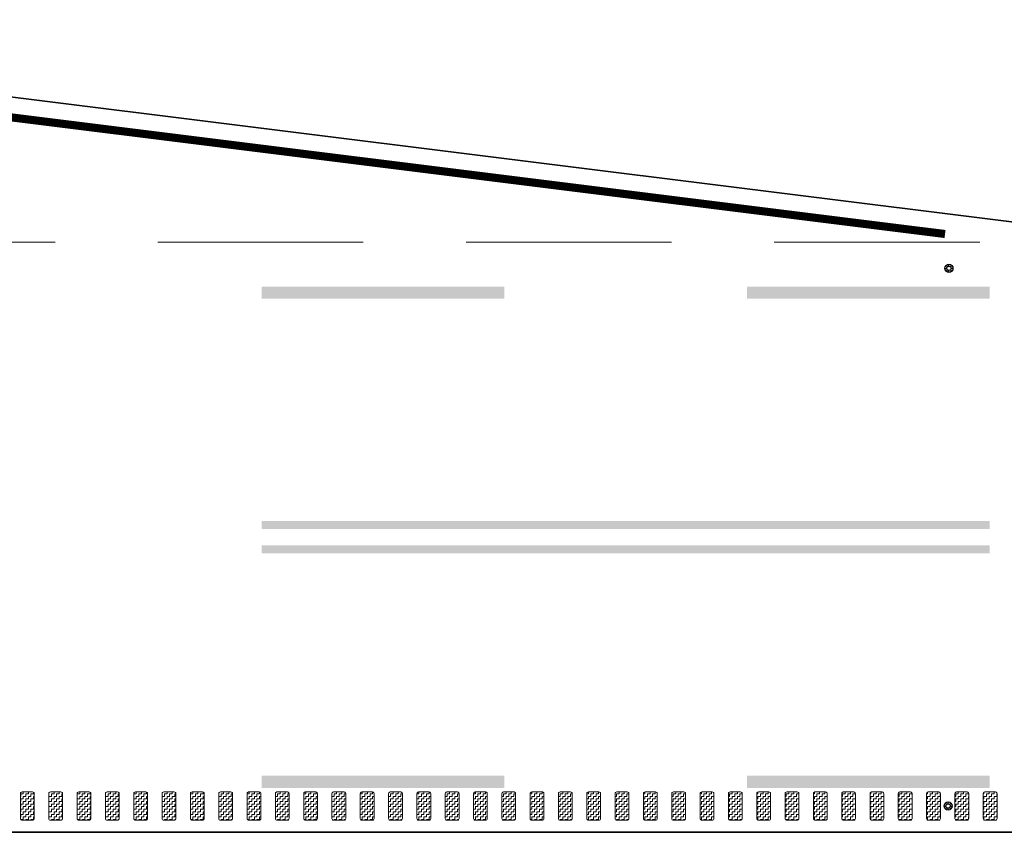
# Model space of a CAD drawing. Header units: metres. Extents: x -699 to 2316, y -1199 to 781.
# Tile 396 of 593: x 829 to 841, y -262 to -252. Entities that reach past the tile are written whole.
import ezdxf

# ---------------------------------------------------------------- set-up
doc = ezdxf.new("R2010")
doc.units = ezdxf.units.M
for name, pattern in [('HIDDENX2', [19.05, 12.7, -6.35]), ('VW-3-3_STREEP', [6, 3, -3]), ('VW-9-3_STREEP', [12, 9, -3])]:
    doc.linetypes.add(name, pattern=pattern)
for name, color, linetype, lineweight in [('N-WA-IE-MEUBILAIR_WEGMEUBILAIR-S', 7, 'Continuous', 25), ('N-WA-VW-MARKERING_DYNAMISCH-G', 7, 'Continuous', 35), ('N-WE-VH-KANTVERHARDING-G', 210, 'Continuous', 35), ('N-WE-VW-MARKERING_LANGS_STREEP_33-G', 7, 'VW-3-3_STREEP', 13), ('N-WE-VW-MARKERING_LANGS_STREEP_93-G', 7, 'VW-9-3_STREEP', 13), ('N-WE-VW-MARKERING_LANGS_STREEP_DOORGETROKKEN-G', 7, 'Continuous', 13)]:
    doc.layers.add(name, color=color, linetype=linetype, lineweight=lineweight)
pattern_1 = [(180, (0, 0), (-0.03175, -0.03175), [0.03175, -0.03175]), (270, (-0.03175, 0), (0.03175, -0.03175), [0.03175, -0.03175])]

# ---------------------------------------------------------------- blocks, each defined once
blk = doc.blocks.new('SIE-WEG_GLASBOLREFLECTOR-SO')
for p, q in [((-0.375, 0), (-0.199, 0)), ((-0.141, 0.141), (-0.265, 0.265)), ((0, 0.2), (0, 0.375)), ((0.142, 0.141), (0.265, 0.265)), ((0.201, 0), (0.375, 0)), ((-0.265, -0.266), (-0.141, -0.141)), ((0, -0.375), (0, -0.2)), ((0.265, -0.266), (0.142, -0.142))]:
    blk.add_line(p, q)
for centre, radius in [((0, 0), 0.375), ((0.001, 0), 0.2)]:
    blk.add_circle(centre, radius)
blk = doc.blocks.new('glasbol')
at = {"layer": 'N-WA-IE-MEUBILAIR_WEGMEUBILAIR-S'}
blk.add_blockref('SIE-WEG_GLASBOLREFLECTOR-SO', (-0.001, 0), dxfattribs=at)

msp = doc.modelspace()

# ---------------------------------------------------------------- hatches: boundary and pattern name
at = {"layer": 'N-WA-VW-MARKERING_DYNAMISCH-G', "lineweight": 9}
h = msp.add_hatch(dxfattribs=at)
h.set_pattern_fill('ZIGZAG', color=8, scale=0.01, angle=180, style=0)
h.set_pattern_definition(pattern_1)
edge = h.paths.add_edge_path()
edge.add_line((828.8517, -261.5327), (828.9817, -261.5327))
edge.add_arc((828.9817, -261.5527), 0.02, 0, 90, ccw=False)
edge.add_line((829.0017, -261.5527), (829.0017, -261.8627))
edge.add_arc((828.9817, -261.8627), 0.02, 270, 360, ccw=False)
edge.add_line((828.9817, -261.8827), (828.8517, -261.8827))
edge.add_arc((828.8517, -261.8627), 0.02, 180, 270, ccw=False)
edge.add_line((828.8317, -261.8627), (828.8317, -261.5527))
edge.add_arc((828.8517, -261.5527), 0.02, 90, 180, ccw=False)
h = msp.add_hatch(dxfattribs=at)
h.set_pattern_fill('ZIGZAG', color=8, scale=0.01, angle=180, style=0)
h.set_pattern_definition(pattern_1)
edge = h.paths.add_edge_path()
edge.add_line((829.2017, -261.5327), (829.3317, -261.5327))
edge.add_arc((829.3317, -261.5527), 0.02, 0, 90, ccw=False)
edge.add_line((829.3517, -261.5527), (829.3517, -261.8627))
edge.add_arc((829.3317, -261.8627), 0.02, 270, 360, ccw=False)
edge.add_line((829.3317, -261.8827), (829.2017, -261.8827))
edge.add_arc((829.2017, -261.8627), 0.02, 180, 270, ccw=False)
edge.add_line((829.1817, -261.8627), (829.1817, -261.5527))
edge.add_arc((829.2017, -261.5527), 0.02, 90, 180, ccw=False)
h = msp.add_hatch(dxfattribs=at)
h.set_pattern_fill('ZIGZAG', color=8, scale=0.01, angle=180, style=0)
h.set_pattern_definition(pattern_1)
edge = h.paths.add_edge_path()
edge.add_line((829.5517, -261.5327), (829.6817, -261.5327))
edge.add_arc((829.6817, -261.5527), 0.02, 0, 90, ccw=False)
edge.add_line((829.7017, -261.5527), (829.7017, -261.8627))
edge.add_arc((829.6817, -261.8627), 0.02, 270, 360, ccw=False)
edge.add_line((829.6817, -261.8827), (829.5517, -261.8827))
edge.add_arc((829.5517, -261.8627), 0.02, 180, 270, ccw=False)
edge.add_line((829.5317, -261.8627), (829.5317, -261.5527))
edge.add_arc((829.5517, -261.5527), 0.02, 90, 180, ccw=False)
h = msp.add_hatch(dxfattribs=at)
h.set_pattern_fill('ZIGZAG', color=8, scale=0.01, angle=180, style=0)
h.set_pattern_definition(pattern_1)
edge = h.paths.add_edge_path()
edge.add_line((829.9017, -261.5327), (830.0317, -261.5327))
edge.add_arc((830.0317, -261.5527), 0.02, 0, 90, ccw=False)
edge.add_line((830.0517, -261.5527), (830.0517, -261.8627))
edge.add_arc((830.0317, -261.8627), 0.02, 270, 360, ccw=False)
edge.add_line((830.0317, -261.8827), (829.9017, -261.8827))
edge.add_arc((829.9017, -261.8627), 0.02, 180, 270, ccw=False)
edge.add_line((829.8817, -261.8627), (829.8817, -261.5527))
edge.add_arc((829.9017, -261.5527), 0.02, 90, 180, ccw=False)
h = msp.add_hatch(dxfattribs=at)
h.set_pattern_fill('ZIGZAG', color=8, scale=0.01, angle=180, style=0)
h.set_pattern_definition(pattern_1)
edge = h.paths.add_edge_path()
edge.add_line((830.2517, -261.5327), (830.3817, -261.5327))
edge.add_arc((830.3817, -261.5527), 0.02, 0, 90, ccw=False)
edge.add_line((830.4017, -261.5527), (830.4017, -261.8627))
edge.add_arc((830.3817, -261.8627), 0.02, 270, 360, ccw=False)
edge.add_line((830.3817, -261.8827), (830.2517, -261.8827))
edge.add_arc((830.2517, -261.8627), 0.02, 180, 270, ccw=False)
edge.add_line((830.2317, -261.8627), (830.2317, -261.5527))
edge.add_arc((830.2517, -261.5527), 0.02, 90, 180, ccw=False)
h = msp.add_hatch(dxfattribs=at)
h.set_pattern_fill('ZIGZAG', color=8, scale=0.01, angle=180, style=0)
h.set_pattern_definition(pattern_1)
edge = h.paths.add_edge_path()
edge.add_line((830.6017, -261.5327), (830.7317, -261.5327))
edge.add_arc((830.7317, -261.5527), 0.02, 0, 90, ccw=False)
edge.add_line((830.7517, -261.5527), (830.7517, -261.8627))
edge.add_arc((830.7317, -261.8627), 0.02, 270, 360, ccw=False)
edge.add_line((830.7317, -261.8827), (830.6017, -261.8827))
edge.add_arc((830.6017, -261.8627), 0.02, 180, 270, ccw=False)
edge.add_line((830.5817, -261.8627), (830.5817, -261.5527))
edge.add_arc((830.6017, -261.5527), 0.02, 90, 180, ccw=False)
h = msp.add_hatch(dxfattribs=at)
h.set_pattern_fill('ZIGZAG', color=8, scale=0.01, angle=180, style=0)
h.set_pattern_definition(pattern_1)
edge = h.paths.add_edge_path()
edge.add_line((830.9517, -261.5327), (831.0817, -261.5327))
edge.add_arc((831.0817, -261.5527), 0.02, 0, 90, ccw=False)
edge.add_line((831.1017, -261.5527), (831.1017, -261.8627))
edge.add_arc((831.0817, -261.8627), 0.02, 270, 360, ccw=False)
edge.add_line((831.0817, -261.8827), (830.9517, -261.8827))
edge.add_arc((830.9517, -261.8627), 0.02, 180, 270, ccw=False)
edge.add_line((830.9317, -261.8627), (830.9317, -261.5527))
edge.add_arc((830.9517, -261.5527), 0.02, 90, 180, ccw=False)
h = msp.add_hatch(dxfattribs=at)
h.set_pattern_fill('ZIGZAG', color=8, scale=0.01, angle=180, style=0)
h.set_pattern_definition(pattern_1)
edge = h.paths.add_edge_path()
edge.add_line((831.3017, -261.5327), (831.4317, -261.5327))
edge.add_arc((831.4317, -261.5527), 0.02, 0, 90, ccw=False)
edge.add_line((831.4517, -261.5527), (831.4517, -261.8627))
edge.add_arc((831.4317, -261.8627), 0.02, 270, 360, ccw=False)
edge.add_line((831.4317, -261.8827), (831.3017, -261.8827))
edge.add_arc((831.3017, -261.8627), 0.02, 180, 270, ccw=False)
edge.add_line((831.2817, -261.8627), (831.2817, -261.5527))
edge.add_arc((831.3017, -261.5527), 0.02, 90, 180, ccw=False)
h = msp.add_hatch(dxfattribs=at)
h.set_pattern_fill('ZIGZAG', color=8, scale=0.01, angle=180, style=0)
h.set_pattern_definition(pattern_1)
edge = h.paths.add_edge_path()
edge.add_line((831.6517, -261.5327), (831.7817, -261.5327))
edge.add_arc((831.7817, -261.5527), 0.02, 0, 90, ccw=False)
edge.add_line((831.8017, -261.5527), (831.8017, -261.8627))
edge.add_arc((831.7817, -261.8627), 0.02, 270, 360, ccw=False)
edge.add_line((831.7817, -261.8827), (831.6517, -261.8827))
edge.add_arc((831.6517, -261.8627), 0.02, 180, 270, ccw=False)
edge.add_line((831.6317, -261.8627), (831.6317, -261.5527))
edge.add_arc((831.6517, -261.5527), 0.02, 90, 180, ccw=False)
h = msp.add_hatch(dxfattribs=at)
h.set_pattern_fill('ZIGZAG', color=8, scale=0.01, angle=180, style=0)
h.set_pattern_definition(pattern_1)
edge = h.paths.add_edge_path()
edge.add_line((832.0017, -261.5327), (832.1317, -261.5327))
edge.add_arc((832.1317, -261.5527), 0.02, 0, 90, ccw=False)
edge.add_line((832.1517, -261.5527), (832.1517, -261.8627))
edge.add_arc((832.1317, -261.8627), 0.02, 270, 360, ccw=False)
edge.add_line((832.1317, -261.8827), (832.0017, -261.8827))
edge.add_arc((832.0017, -261.8627), 0.02, 180, 270, ccw=False)
edge.add_line((831.9817, -261.8627), (831.9817, -261.5527))
edge.add_arc((832.0017, -261.5527), 0.02, 90, 180, ccw=False)
h = msp.add_hatch(dxfattribs=at)
h.set_pattern_fill('ZIGZAG', color=8, scale=0.01, angle=180, style=0)
h.set_pattern_definition(pattern_1)
edge = h.paths.add_edge_path()
edge.add_line((832.3517, -261.5327), (832.4817, -261.5327))
edge.add_arc((832.4817, -261.5527), 0.02, 0, 90, ccw=False)
edge.add_line((832.5017, -261.5527), (832.5017, -261.8627))
edge.add_arc((832.4817, -261.8627), 0.02, 270, 360, ccw=False)
edge.add_line((832.4817, -261.8827), (832.3517, -261.8827))
edge.add_arc((832.3517, -261.8627), 0.02, 180, 270, ccw=False)
edge.add_line((832.3317, -261.8627), (832.3317, -261.5527))
edge.add_arc((832.3517, -261.5527), 0.02, 90, 180, ccw=False)
h = msp.add_hatch(dxfattribs=at)
h.set_pattern_fill('ZIGZAG', color=8, scale=0.01, angle=180, style=0)
h.set_pattern_definition(pattern_1)
edge = h.paths.add_edge_path()
edge.add_line((832.7017, -261.5327), (832.8317, -261.5327))
edge.add_arc((832.8317, -261.5527), 0.02, 0, 90, ccw=False)
edge.add_line((832.8517, -261.5527), (832.8517, -261.8627))
edge.add_arc((832.8317, -261.8627), 0.02, 270, 360, ccw=False)
edge.add_line((832.8317, -261.8827), (832.7017, -261.8827))
edge.add_arc((832.7017, -261.8627), 0.02, 180, 270, ccw=False)
edge.add_line((832.6817, -261.8627), (832.6817, -261.5527))
edge.add_arc((832.7017, -261.5527), 0.02, 90, 180, ccw=False)
h = msp.add_hatch(dxfattribs=at)
h.set_pattern_fill('ZIGZAG', color=8, scale=0.01, angle=180, style=0)
h.set_pattern_definition(pattern_1)
edge = h.paths.add_edge_path()
edge.add_line((833.0517, -261.5327), (833.1817, -261.5327))
edge.add_arc((833.1817, -261.5527), 0.02, 0, 90, ccw=False)
edge.add_line((833.2017, -261.5527), (833.2017, -261.8627))
edge.add_arc((833.1817, -261.8627), 0.02, 270, 360, ccw=False)
edge.add_line((833.1817, -261.8827), (833.0517, -261.8827))
edge.add_arc((833.0517, -261.8627), 0.02, 180, 270, ccw=False)
edge.add_line((833.0317, -261.8627), (833.0317, -261.5527))
edge.add_arc((833.0517, -261.5527), 0.02, 90, 180, ccw=False)
h = msp.add_hatch(dxfattribs=at)
h.set_pattern_fill('ZIGZAG', color=8, scale=0.01, angle=180, style=0)
h.set_pattern_definition(pattern_1)
edge = h.paths.add_edge_path()
edge.add_line((833.4017, -261.5327), (833.5317, -261.5327))
edge.add_arc((833.5317, -261.5527), 0.02, 0, 90, ccw=False)
edge.add_line((833.5517, -261.5527), (833.5517, -261.8627))
edge.add_arc((833.5317, -261.8627), 0.02, 270, 360, ccw=False)
edge.add_line((833.5317, -261.8827), (833.4017, -261.8827))
edge.add_arc((833.4017, -261.8627), 0.02, 180, 270, ccw=False)
edge.add_line((833.3817, -261.8627), (833.3817, -261.5527))
edge.add_arc((833.4017, -261.5527), 0.02, 90, 180, ccw=False)
h = msp.add_hatch(dxfattribs=at)
h.set_pattern_fill('ZIGZAG', color=8, scale=0.01, angle=180, style=0)
h.set_pattern_definition(pattern_1)
edge = h.paths.add_edge_path()
edge.add_line((833.7517, -261.5327), (833.8817, -261.5327))
edge.add_arc((833.8817, -261.5527), 0.02, 0, 90, ccw=False)
edge.add_line((833.9017, -261.5527), (833.9017, -261.8627))
edge.add_arc((833.8817, -261.8627), 0.02, 270, 360, ccw=False)
edge.add_line((833.8817, -261.8827), (833.7517, -261.8827))
edge.add_arc((833.7517, -261.8627), 0.02, 180, 270, ccw=False)
edge.add_line((833.7317, -261.8627), (833.7317, -261.5527))
edge.add_arc((833.7517, -261.5527), 0.02, 90, 180, ccw=False)
h = msp.add_hatch(dxfattribs=at)
h.set_pattern_fill('ZIGZAG', color=8, scale=0.01, angle=180, style=0)
h.set_pattern_definition(pattern_1)
edge = h.paths.add_edge_path()
edge.add_line((834.1017, -261.5327), (834.2317, -261.5327))
edge.add_arc((834.2317, -261.5527), 0.02, 0, 90, ccw=False)
edge.add_line((834.2517, -261.5527), (834.2517, -261.8627))
edge.add_arc((834.2317, -261.8627), 0.02, 270, 360, ccw=False)
edge.add_line((834.2317, -261.8827), (834.1017, -261.8827))
edge.add_arc((834.1017, -261.8627), 0.02, 180, 270, ccw=False)
edge.add_line((834.0817, -261.8627), (834.0817, -261.5527))
edge.add_arc((834.1017, -261.5527), 0.02, 90, 180, ccw=False)
h = msp.add_hatch(dxfattribs=at)
h.set_pattern_fill('ZIGZAG', color=8, scale=0.01, angle=180, style=0)
h.set_pattern_definition(pattern_1)
edge = h.paths.add_edge_path()
edge.add_line((834.4517, -261.5327), (834.5817, -261.5327))
edge.add_arc((834.5817, -261.5527), 0.02, 0, 90, ccw=False)
edge.add_line((834.6017, -261.5527), (834.6017, -261.8627))
edge.add_arc((834.5817, -261.8627), 0.02, 270, 360, ccw=False)
edge.add_line((834.5817, -261.8827), (834.4517, -261.8827))
edge.add_arc((834.4517, -261.8627), 0.02, 180, 270, ccw=False)
edge.add_line((834.4317, -261.8627), (834.4317, -261.5527))
edge.add_arc((834.4517, -261.5527), 0.02, 90, 180, ccw=False)
h = msp.add_hatch(dxfattribs=at)
h.set_pattern_fill('ZIGZAG', color=8, scale=0.01, angle=180, style=0)
h.set_pattern_definition(pattern_1)
edge = h.paths.add_edge_path()
edge.add_line((834.8017, -261.5327), (834.9317, -261.5327))
edge.add_arc((834.9317, -261.5527), 0.02, 0, 90, ccw=False)
edge.add_line((834.9517, -261.5527), (834.9517, -261.8627))
edge.add_arc((834.9317, -261.8627), 0.02, 270, 360, ccw=False)
edge.add_line((834.9317, -261.8827), (834.8017, -261.8827))
edge.add_arc((834.8017, -261.8627), 0.02, 180, 270, ccw=False)
edge.add_line((834.7817, -261.8627), (834.7817, -261.5527))
edge.add_arc((834.8017, -261.5527), 0.02, 90, 180, ccw=False)
h = msp.add_hatch(dxfattribs=at)
h.set_pattern_fill('ZIGZAG', color=8, scale=0.01, angle=180, style=0)
h.set_pattern_definition(pattern_1)
edge = h.paths.add_edge_path()
edge.add_line((835.1517, -261.5327), (835.2817, -261.5327))
edge.add_arc((835.2817, -261.5527), 0.02, 0, 90, ccw=False)
edge.add_line((835.3017, -261.5527), (835.3017, -261.8627))
edge.add_arc((835.2817, -261.8627), 0.02, 270, 360, ccw=False)
edge.add_line((835.2817, -261.8827), (835.1517, -261.8827))
edge.add_arc((835.1517, -261.8627), 0.02, 180, 270, ccw=False)
edge.add_line((835.1317, -261.8627), (835.1317, -261.5527))
edge.add_arc((835.1517, -261.5527), 0.02, 90, 180, ccw=False)
h = msp.add_hatch(dxfattribs=at)
h.set_pattern_fill('ZIGZAG', color=8, scale=0.01, angle=180, style=0)
h.set_pattern_definition(pattern_1)
edge = h.paths.add_edge_path()
edge.add_line((835.5017, -261.5327), (835.6317, -261.5327))
edge.add_arc((835.6317, -261.5527), 0.02, 0, 90, ccw=False)
edge.add_line((835.6517, -261.5527), (835.6517, -261.8627))
edge.add_arc((835.6317, -261.8627), 0.02, 270, 360, ccw=False)
edge.add_line((835.6317, -261.8827), (835.5017, -261.8827))
edge.add_arc((835.5017, -261.8627), 0.02, 180, 270, ccw=False)
edge.add_line((835.4817, -261.8627), (835.4817, -261.5527))
edge.add_arc((835.5017, -261.5527), 0.02, 90, 180, ccw=False)
h = msp.add_hatch(dxfattribs=at)
h.set_pattern_fill('ZIGZAG', color=8, scale=0.01, angle=180, style=0)
h.set_pattern_definition(pattern_1)
edge = h.paths.add_edge_path()
edge.add_line((835.8517, -261.5327), (835.9817, -261.5327))
edge.add_arc((835.9817, -261.5527), 0.02, 0, 90, ccw=False)
edge.add_line((836.0017, -261.5527), (836.0017, -261.8627))
edge.add_arc((835.9817, -261.8627), 0.02, 270, 360, ccw=False)
edge.add_line((835.9817, -261.8827), (835.8517, -261.8827))
edge.add_arc((835.8517, -261.8627), 0.02, 180, 270, ccw=False)
edge.add_line((835.8317, -261.8627), (835.8317, -261.5527))
edge.add_arc((835.8517, -261.5527), 0.02, 90, 180, ccw=False)
h = msp.add_hatch(dxfattribs=at)
h.set_pattern_fill('ZIGZAG', color=8, scale=0.01, angle=180, style=0)
h.set_pattern_definition(pattern_1)
edge = h.paths.add_edge_path()
edge.add_line((836.2017, -261.5327), (836.3317, -261.5327))
edge.add_arc((836.3317, -261.5527), 0.02, 0, 90, ccw=False)
edge.add_line((836.3517, -261.5527), (836.3517, -261.8627))
edge.add_arc((836.3317, -261.8627), 0.02, 270, 360, ccw=False)
edge.add_line((836.3317, -261.8827), (836.2017, -261.8827))
edge.add_arc((836.2017, -261.8627), 0.02, 180, 270, ccw=False)
edge.add_line((836.1817, -261.8627), (836.1817, -261.5527))
edge.add_arc((836.2017, -261.5527), 0.02, 90, 180, ccw=False)
h = msp.add_hatch(dxfattribs=at)
h.set_pattern_fill('ZIGZAG', color=8, scale=0.01, angle=180, style=0)
h.set_pattern_definition(pattern_1)
edge = h.paths.add_edge_path()
edge.add_line((836.5517, -261.5327), (836.6817, -261.5327))
edge.add_arc((836.6817, -261.5527), 0.02, 0, 90, ccw=False)
edge.add_line((836.7017, -261.5527), (836.7017, -261.8627))
edge.add_arc((836.6817, -261.8627), 0.02, 270, 360, ccw=False)
edge.add_line((836.6817, -261.8827), (836.5517, -261.8827))
edge.add_arc((836.5517, -261.8627), 0.02, 180, 270, ccw=False)
edge.add_line((836.5317, -261.8627), (836.5317, -261.5527))
edge.add_arc((836.5517, -261.5527), 0.02, 90, 180, ccw=False)
h = msp.add_hatch(dxfattribs=at)
h.set_pattern_fill('ZIGZAG', color=8, scale=0.01, angle=180, style=0)
h.set_pattern_definition(pattern_1)
edge = h.paths.add_edge_path()
edge.add_line((836.9017, -261.5327), (837.0317, -261.5327))
edge.add_arc((837.0317, -261.5527), 0.02, 0, 90, ccw=False)
edge.add_line((837.0517, -261.5527), (837.0517, -261.8627))
edge.add_arc((837.0317, -261.8627), 0.02, 270, 360, ccw=False)
edge.add_line((837.0317, -261.8827), (836.9017, -261.8827))
edge.add_arc((836.9017, -261.8627), 0.02, 180, 270, ccw=False)
edge.add_line((836.8817, -261.8627), (836.8817, -261.5527))
edge.add_arc((836.9017, -261.5527), 0.02, 90, 180, ccw=False)
h = msp.add_hatch(dxfattribs=at)
h.set_pattern_fill('ZIGZAG', color=8, scale=0.01, angle=180, style=0)
h.set_pattern_definition(pattern_1)
edge = h.paths.add_edge_path()
edge.add_line((837.2517, -261.5327), (837.3817, -261.5327))
edge.add_arc((837.3817, -261.5527), 0.02, 0, 90, ccw=False)
edge.add_line((837.4017, -261.5527), (837.4017, -261.8627))
edge.add_arc((837.3817, -261.8627), 0.02, 270, 360, ccw=False)
edge.add_line((837.3817, -261.8827), (837.2517, -261.8827))
edge.add_arc((837.2517, -261.8627), 0.02, 180, 270, ccw=False)
edge.add_line((837.2317, -261.8627), (837.2317, -261.5527))
edge.add_arc((837.2517, -261.5527), 0.02, 90, 180, ccw=False)
h = msp.add_hatch(dxfattribs=at)
h.set_pattern_fill('ZIGZAG', color=8, scale=0.01, angle=180, style=0)
h.set_pattern_definition(pattern_1)
edge = h.paths.add_edge_path()
edge.add_line((837.6017, -261.5327), (837.7317, -261.5327))
edge.add_arc((837.7317, -261.5527), 0.02, 0, 90, ccw=False)
edge.add_line((837.7517, -261.5527), (837.7517, -261.8627))
edge.add_arc((837.7317, -261.8627), 0.02, 270, 360, ccw=False)
edge.add_line((837.7317, -261.8827), (837.6017, -261.8827))
edge.add_arc((837.6017, -261.8627), 0.02, 180, 270, ccw=False)
edge.add_line((837.5817, -261.8627), (837.5817, -261.5527))
edge.add_arc((837.6017, -261.5527), 0.02, 90, 180, ccw=False)
h = msp.add_hatch(dxfattribs=at)
h.set_pattern_fill('ZIGZAG', color=8, scale=0.01, angle=180, style=0)
h.set_pattern_definition(pattern_1)
edge = h.paths.add_edge_path()
edge.add_line((837.9517, -261.5327), (838.0817, -261.5327))
edge.add_arc((838.0817, -261.5527), 0.02, 0, 90, ccw=False)
edge.add_line((838.1017, -261.5527), (838.1017, -261.8627))
edge.add_arc((838.0817, -261.8627), 0.02, 270, 360, ccw=False)
edge.add_line((838.0817, -261.8827), (837.9517, -261.8827))
edge.add_arc((837.9517, -261.8627), 0.02, 180, 270, ccw=False)
edge.add_line((837.9317, -261.8627), (837.9317, -261.5527))
edge.add_arc((837.9517, -261.5527), 0.02, 90, 180, ccw=False)
h = msp.add_hatch(dxfattribs=at)
h.set_pattern_fill('ZIGZAG', color=8, scale=0.01, angle=180, style=0)
h.set_pattern_definition(pattern_1)
edge = h.paths.add_edge_path()
edge.add_line((838.3017, -261.5327), (838.4317, -261.5327))
edge.add_arc((838.4317, -261.5527), 0.02, 0, 90, ccw=False)
edge.add_line((838.4517, -261.5527), (838.4517, -261.8627))
edge.add_arc((838.4317, -261.8627), 0.02, 270, 360, ccw=False)
edge.add_line((838.4317, -261.8827), (838.3017, -261.8827))
edge.add_arc((838.3017, -261.8627), 0.02, 180, 270, ccw=False)
edge.add_line((838.2817, -261.8627), (838.2817, -261.5527))
edge.add_arc((838.3017, -261.5527), 0.02, 90, 180, ccw=False)
h = msp.add_hatch(dxfattribs=at)
h.set_pattern_fill('ZIGZAG', color=8, scale=0.01, angle=180, style=0)
h.set_pattern_definition(pattern_1)
edge = h.paths.add_edge_path()
edge.add_line((838.6517, -261.5327), (838.7817, -261.5327))
edge.add_arc((838.7817, -261.5527), 0.02, 0, 90, ccw=False)
edge.add_line((838.8017, -261.5527), (838.8017, -261.8627))
edge.add_arc((838.7817, -261.8627), 0.02, 270, 360, ccw=False)
edge.add_line((838.7817, -261.8827), (838.6517, -261.8827))
edge.add_arc((838.6517, -261.8627), 0.02, 180, 270, ccw=False)
edge.add_line((838.6317, -261.8627), (838.6317, -261.5527))
edge.add_arc((838.6517, -261.5527), 0.02, 90, 180, ccw=False)
h = msp.add_hatch(dxfattribs=at)
h.set_pattern_fill('ZIGZAG', color=8, scale=0.01, angle=180, style=0)
h.set_pattern_definition(pattern_1)
edge = h.paths.add_edge_path()
edge.add_line((839.0017, -261.5327), (839.1317, -261.5327))
edge.add_arc((839.1317, -261.5527), 0.02, 0, 90, ccw=False)
edge.add_line((839.1517, -261.5527), (839.1517, -261.8627))
edge.add_arc((839.1317, -261.8627), 0.02, 270, 360, ccw=False)
edge.add_line((839.1317, -261.8827), (839.0017, -261.8827))
edge.add_arc((839.0017, -261.8627), 0.02, 180, 270, ccw=False)
edge.add_line((838.9817, -261.8627), (838.9817, -261.5527))
edge.add_arc((839.0017, -261.5527), 0.02, 90, 180, ccw=False)
h = msp.add_hatch(dxfattribs=at)
h.set_pattern_fill('ZIGZAG', color=8, scale=0.01, angle=180, style=0)
h.set_pattern_definition(pattern_1)
edge = h.paths.add_edge_path()
edge.add_line((839.3517, -261.5327), (839.4817, -261.5327))
edge.add_arc((839.4817, -261.5527), 0.02, 0, 90, ccw=False)
edge.add_line((839.5017, -261.5527), (839.5017, -261.8627))
edge.add_arc((839.4817, -261.8627), 0.02, 270, 360, ccw=False)
edge.add_line((839.4817, -261.8827), (839.3517, -261.8827))
edge.add_arc((839.3517, -261.8627), 0.02, 180, 270, ccw=False)
edge.add_line((839.3317, -261.8627), (839.3317, -261.5527))
edge.add_arc((839.3517, -261.5527), 0.02, 90, 180, ccw=False)
h = msp.add_hatch(dxfattribs=at)
h.set_pattern_fill('ZIGZAG', color=8, scale=0.01, angle=180, style=0)
h.set_pattern_definition(pattern_1)
edge = h.paths.add_edge_path()
edge.add_line((839.7017, -261.5327), (839.8317, -261.5327))
edge.add_arc((839.8317, -261.5527), 0.02, 0, 90, ccw=False)
edge.add_line((839.8517, -261.5527), (839.8517, -261.8627))
edge.add_arc((839.8317, -261.8627), 0.02, 270, 360, ccw=False)
edge.add_line((839.8317, -261.8827), (839.7017, -261.8827))
edge.add_arc((839.7017, -261.8627), 0.02, 180, 270, ccw=False)
edge.add_line((839.6817, -261.8627), (839.6817, -261.5527))
edge.add_arc((839.7017, -261.5527), 0.02, 90, 180, ccw=False)
h = msp.add_hatch(dxfattribs=at)
h.set_pattern_fill('ZIGZAG', color=8, scale=0.01, angle=180, style=0)
h.set_pattern_definition(pattern_1)
edge = h.paths.add_edge_path()
edge.add_line((840.0517, -261.5327), (840.1817, -261.5327))
edge.add_arc((840.1817, -261.5527), 0.02, 0, 90, ccw=False)
edge.add_line((840.2017, -261.5527), (840.2017, -261.8627))
edge.add_arc((840.1817, -261.8627), 0.02, 270, 360, ccw=False)
edge.add_line((840.1817, -261.8827), (840.0517, -261.8827))
edge.add_arc((840.0517, -261.8627), 0.02, 180, 270, ccw=False)
edge.add_line((840.0317, -261.8627), (840.0317, -261.5527))
edge.add_arc((840.0517, -261.5527), 0.02, 90, 180, ccw=False)
h = msp.add_hatch(dxfattribs=at)
h.set_pattern_fill('ZIGZAG', color=8, scale=0.01, angle=180, style=0)
h.set_pattern_definition(pattern_1)
edge = h.paths.add_edge_path()
edge.add_line((840.4017, -261.5327), (840.5317, -261.5327))
edge.add_arc((840.5317, -261.5527), 0.02, 0, 90, ccw=False)
edge.add_line((840.5517, -261.5527), (840.5517, -261.8627))
edge.add_arc((840.5317, -261.8627), 0.02, 270, 360, ccw=False)
edge.add_line((840.5317, -261.8827), (840.4017, -261.8827))
edge.add_arc((840.4017, -261.8627), 0.02, 180, 270, ccw=False)
edge.add_line((840.3817, -261.8627), (840.3817, -261.5527))
edge.add_arc((840.4017, -261.5527), 0.02, 90, 180, ccw=False)
h = msp.add_hatch(dxfattribs=at)
h.set_pattern_fill('ZIGZAG', color=8, scale=0.01, angle=180, style=0)
h.set_pattern_definition(pattern_1)
edge = h.paths.add_edge_path()
edge.add_line((840.7517, -261.5327), (840.8817, -261.5327))
edge.add_arc((840.8817, -261.5527), 0.02, 0, 90, ccw=False)
edge.add_line((840.9017, -261.5527), (840.9017, -261.8627))
edge.add_arc((840.8817, -261.8627), 0.02, 270, 360, ccw=False)
edge.add_line((840.8817, -261.8827), (840.7517, -261.8827))
edge.add_arc((840.7517, -261.8627), 0.02, 180, 270, ccw=False)
edge.add_line((840.7317, -261.8627), (840.7317, -261.5527))
edge.add_arc((840.7517, -261.5527), 0.02, 90, 180, ccw=False)

# ---------------------------------------------------------------- linework, layer by layer
at = {"layer": 'N-WA-VW-MARKERING_DYNAMISCH-G', "color": 8, "lineweight": 9}
for points in [[(828.8517, -261.5327), (828.9817, -261.5327, -0.4142136), (829.0017, -261.5527), (829.0017, -261.8627, -0.4142136), (828.9817, -261.8827), (828.8517, -261.8827, -0.4142136), (828.8317, -261.8627), (828.8317, -261.5527, -0.4142136)], [(829.2017, -261.5327), (829.3317, -261.5327, -0.4142136), (829.3517, -261.5527), (829.3517, -261.8627, -0.4142136), (829.3317, -261.8827), (829.2017, -261.8827, -0.4142136), (829.1817, -261.8627), (829.1817, -261.5527, -0.4142136)], [(829.5517, -261.5327), (829.6817, -261.5327, -0.4142136), (829.7017, -261.5527), (829.7017, -261.8627, -0.4142136), (829.6817, -261.8827), (829.5517, -261.8827, -0.4142136), (829.5317, -261.8627), (829.5317, -261.5527, -0.4142136)], [(829.9017, -261.5327), (830.0317, -261.5327, -0.4142136), (830.0517, -261.5527), (830.0517, -261.8627, -0.4142136), (830.0317, -261.8827), (829.9017, -261.8827, -0.4142136), (829.8817, -261.8627), (829.8817, -261.5527, -0.4142136)], [(830.2517, -261.5327), (830.3817, -261.5327, -0.4142136), (830.4017, -261.5527), (830.4017, -261.8627, -0.4142136), (830.3817, -261.8827), (830.2517, -261.8827, -0.4142136), (830.2317, -261.8627), (830.2317, -261.5527, -0.4142136)], [(830.6017, -261.5327), (830.7317, -261.5327, -0.4142136), (830.7517, -261.5527), (830.7517, -261.8627, -0.4142136), (830.7317, -261.8827), (830.6017, -261.8827, -0.4142136), (830.5817, -261.8627), (830.5817, -261.5527, -0.4142136)], [(830.9517, -261.5327), (831.0817, -261.5327, -0.4142136), (831.1017, -261.5527), (831.1017, -261.8627, -0.4142136), (831.0817, -261.8827), (830.9517, -261.8827, -0.4142136), (830.9317, -261.8627), (830.9317, -261.5527, -0.4142136)], [(831.3017, -261.5327), (831.4317, -261.5327, -0.4142136), (831.4517, -261.5527), (831.4517, -261.8627, -0.4142136), (831.4317, -261.8827), (831.3017, -261.8827, -0.4142136), (831.2817, -261.8627), (831.2817, -261.5527, -0.4142136)], [(831.6517, -261.5327), (831.7817, -261.5327, -0.4142136), (831.8017, -261.5527), (831.8017, -261.8627, -0.4142136), (831.7817, -261.8827), (831.6517, -261.8827, -0.4142136), (831.6317, -261.8627), (831.6317, -261.5527, -0.4142136)], [(832.0017, -261.5327), (832.1317, -261.5327, -0.4142136), (832.1517, -261.5527), (832.1517, -261.8627, -0.4142136), (832.1317, -261.8827), (832.0017, -261.8827, -0.4142136), (831.9817, -261.8627), (831.9817, -261.5527, -0.4142136)], [(832.3517, -261.5327), (832.4817, -261.5327, -0.4142136), (832.5017, -261.5527), (832.5017, -261.8627, -0.4142136), (832.4817, -261.8827), (832.3517, -261.8827, -0.4142136), (832.3317, -261.8627), (832.3317, -261.5527, -0.4142136)], [(832.7017, -261.5327), (832.8317, -261.5327, -0.4142136), (832.8517, -261.5527), (832.8517, -261.8627, -0.4142136), (832.8317, -261.8827), (832.7017, -261.8827, -0.4142136), (832.6817, -261.8627), (832.6817, -261.5527, -0.4142136)], [(833.0517, -261.5327), (833.1817, -261.5327, -0.4142136), (833.2017, -261.5527), (833.2017, -261.8627, -0.4142136), (833.1817, -261.8827), (833.0517, -261.8827, -0.4142136), (833.0317, -261.8627), (833.0317, -261.5527, -0.4142136)], [(833.4017, -261.5327), (833.5317, -261.5327, -0.4142136), (833.5517, -261.5527), (833.5517, -261.8627, -0.4142136), (833.5317, -261.8827), (833.4017, -261.8827, -0.4142136), (833.3817, -261.8627), (833.3817, -261.5527, -0.4142136)], [(833.7517, -261.5327), (833.8817, -261.5327, -0.4142136), (833.9017, -261.5527), (833.9017, -261.8627, -0.4142136), (833.8817, -261.8827), (833.7517, -261.8827, -0.4142136), (833.7317, -261.8627), (833.7317, -261.5527, -0.4142136)], [(834.1017, -261.5327), (834.2317, -261.5327, -0.4142136), (834.2517, -261.5527), (834.2517, -261.8627, -0.4142136), (834.2317, -261.8827), (834.1017, -261.8827, -0.4142136), (834.0817, -261.8627), (834.0817, -261.5527, -0.4142136)], [(834.4517, -261.5327), (834.5817, -261.5327, -0.4142136), (834.6017, -261.5527), (834.6017, -261.8627, -0.4142136), (834.5817, -261.8827), (834.4517, -261.8827, -0.4142136), (834.4317, -261.8627), (834.4317, -261.5527, -0.4142136)], [(834.8017, -261.5327), (834.9317, -261.5327, -0.4142136), (834.9517, -261.5527), (834.9517, -261.8627, -0.4142136), (834.9317, -261.8827), (834.8017, -261.8827, -0.4142136), (834.7817, -261.8627), (834.7817, -261.5527, -0.4142136)], [(835.1517, -261.5327), (835.2817, -261.5327, -0.4142136), (835.3017, -261.5527), (835.3017, -261.8627, -0.4142136), (835.2817, -261.8827), (835.1517, -261.8827, -0.4142136), (835.1317, -261.8627), (835.1317, -261.5527, -0.4142136)], [(835.5017, -261.5327), (835.6317, -261.5327, -0.4142136), (835.6517, -261.5527), (835.6517, -261.8627, -0.4142136), (835.6317, -261.8827), (835.5017, -261.8827, -0.4142136), (835.4817, -261.8627), (835.4817, -261.5527, -0.4142136)], [(835.8517, -261.5327), (835.9817, -261.5327, -0.4142136), (836.0017, -261.5527), (836.0017, -261.8627, -0.4142136), (835.9817, -261.8827), (835.8517, -261.8827, -0.4142136), (835.8317, -261.8627), (835.8317, -261.5527, -0.4142136)], [(836.2017, -261.5327), (836.3317, -261.5327, -0.4142136), (836.3517, -261.5527), (836.3517, -261.8627, -0.4142136), (836.3317, -261.8827), (836.2017, -261.8827, -0.4142136), (836.1817, -261.8627), (836.1817, -261.5527, -0.4142136)], [(836.5517, -261.5327), (836.6817, -261.5327, -0.4142136), (836.7017, -261.5527), (836.7017, -261.8627, -0.4142136), (836.6817, -261.8827), (836.5517, -261.8827, -0.4142136), (836.5317, -261.8627), (836.5317, -261.5527, -0.4142136)], [(836.9017, -261.5327), (837.0317, -261.5327, -0.4142136), (837.0517, -261.5527), (837.0517, -261.8627, -0.4142136), (837.0317, -261.8827), (836.9017, -261.8827, -0.4142136), (836.8817, -261.8627), (836.8817, -261.5527, -0.4142136)], [(837.2517, -261.5327), (837.3817, -261.5327, -0.4142136), (837.4017, -261.5527), (837.4017, -261.8627, -0.4142136), (837.3817, -261.8827), (837.2517, -261.8827, -0.4142136), (837.2317, -261.8627), (837.2317, -261.5527, -0.4142136)], [(837.6017, -261.5327), (837.7317, -261.5327, -0.4142136), (837.7517, -261.5527), (837.7517, -261.8627, -0.4142136), (837.7317, -261.8827), (837.6017, -261.8827, -0.4142136), (837.5817, -261.8627), (837.5817, -261.5527, -0.4142136)], [(837.9517, -261.5327), (838.0817, -261.5327, -0.4142136), (838.1017, -261.5527), (838.1017, -261.8627, -0.4142136), (838.0817, -261.8827), (837.9517, -261.8827, -0.4142136), (837.9317, -261.8627), (837.9317, -261.5527, -0.4142136)], [(838.3017, -261.5327), (838.4317, -261.5327, -0.4142136), (838.4517, -261.5527), (838.4517, -261.8627, -0.4142136), (838.4317, -261.8827), (838.3017, -261.8827, -0.4142136), (838.2817, -261.8627), (838.2817, -261.5527, -0.4142136)], [(838.6517, -261.5327), (838.7817, -261.5327, -0.4142136), (838.8017, -261.5527), (838.8017, -261.8627, -0.4142136), (838.7817, -261.8827), (838.6517, -261.8827, -0.4142136), (838.6317, -261.8627), (838.6317, -261.5527, -0.4142136)], [(839.0017, -261.5327), (839.1317, -261.5327, -0.4142136), (839.1517, -261.5527), (839.1517, -261.8627, -0.4142136), (839.1317, -261.8827), (839.0017, -261.8827, -0.4142136), (838.9817, -261.8627), (838.9817, -261.5527, -0.4142136)], [(839.3517, -261.5327), (839.4817, -261.5327, -0.4142136), (839.5017, -261.5527), (839.5017, -261.8627, -0.4142136), (839.4817, -261.8827), (839.3517, -261.8827, -0.4142136), (839.3317, -261.8627), (839.3317, -261.5527, -0.4142136)], [(839.7017, -261.5327), (839.8317, -261.5327, -0.4142136), (839.8517, -261.5527), (839.8517, -261.8627, -0.4142136), (839.8317, -261.8827), (839.7017, -261.8827, -0.4142136), (839.6817, -261.8627), (839.6817, -261.5527, -0.4142136)], [(840.0517, -261.5327), (840.1817, -261.5327, -0.4142136), (840.2017, -261.5527), (840.2017, -261.8627, -0.4142136), (840.1817, -261.8827), (840.0517, -261.8827, -0.4142136), (840.0317, -261.8627), (840.0317, -261.5527, -0.4142136)], [(840.4017, -261.5327), (840.5317, -261.5327, -0.4142136), (840.5517, -261.5527), (840.5517, -261.8627, -0.4142136), (840.5317, -261.8827), (840.4017, -261.8827, -0.4142136), (840.3817, -261.8627), (840.3817, -261.5527, -0.4142136)], [(840.7517, -261.5327), (840.8817, -261.5327, -0.4142136), (840.9017, -261.5527), (840.9017, -261.8627, -0.4142136), (840.8817, -261.8827), (840.7517, -261.8827, -0.4142136), (840.7317, -261.8627), (840.7317, -261.5527, -0.4142136)]]:
    msp.add_lwpolyline(points, format="xyb", close=True, dxfattribs=at)
at = {"layer": 'N-WE-VH-KANTVERHARDING-G'}
for p, q in [((821.0688, -251.9827), (843.0688, -254.7327)), ((758.069, -262.0327), (853.2321, -262.0327))]:
    msp.add_line(p, q, dxfattribs=at)
at = {"layer": 'N-WE-VH-KANTVERHARDING-G', "color": 8, "linetype": 'HIDDENX2', "lineweight": 5, "ltscale": 0.2}
msp.add_line((769.5688, -254.7327), (843.0688, -254.7327), dxfattribs=at)
at = {"layer": 'N-WE-VW-MARKERING_LANGS_STREEP_33-G', "color": 253, "linetype": 'Continuous'}
for points in [[(831.8116, -255.2827), (834.8116, -255.2827), (831.8116, -255.4327), (834.8116, -255.4327)], [(837.8116, -255.2827), (840.8116, -255.2827), (837.8116, -255.4327), (840.8116, -255.4327)], [(831.8116, -261.4827), (834.8116, -261.4827), (831.8116, -261.3327), (834.8116, -261.3327)], [(837.8116, -261.4827), (840.8116, -261.4827), (837.8116, -261.3327), (840.8116, -261.3327)]]:
    msp.add_solid(points, dxfattribs=at)
at = {"layer": 'N-WE-VW-MARKERING_LANGS_STREEP_93-G', "color": 253, "linetype": 'Continuous'}
for points in [[(831.8116, -258.1827), (840.8116, -258.1827), (831.8116, -258.2827), (840.8116, -258.2827)], [(831.8116, -258.5827), (840.8116, -258.5827), (831.8116, -258.4827), (840.8116, -258.4827)]]:
    msp.add_solid(points, dxfattribs=at)
at = {"layer": 'N-WE-VW-MARKERING_LANGS_STREEP_DOORGETROKKEN-G', "color": 253, "const_width": 0.1}
msp.add_lwpolyline([(811.0688, -252.2327), (821.0532, -252.2327), (840.2594, -254.6334)], dxfattribs=at)

# ---------------------------------------------------------------- block references
at = {"layer": 'N-WA-IE-MEUBILAIR_WEGMEUBILAIR-S', "xscale": 0.1333332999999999, "yscale": 0.1333332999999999, "zscale": 0.1333332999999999, "rotation": 0.1723155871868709}
for p in [(840.3075, -255.0577), (840.2975, -261.7077)]:
    msp.add_blockref('glasbol', p, dxfattribs=at)

doc.saveas('drawing.dxf')
